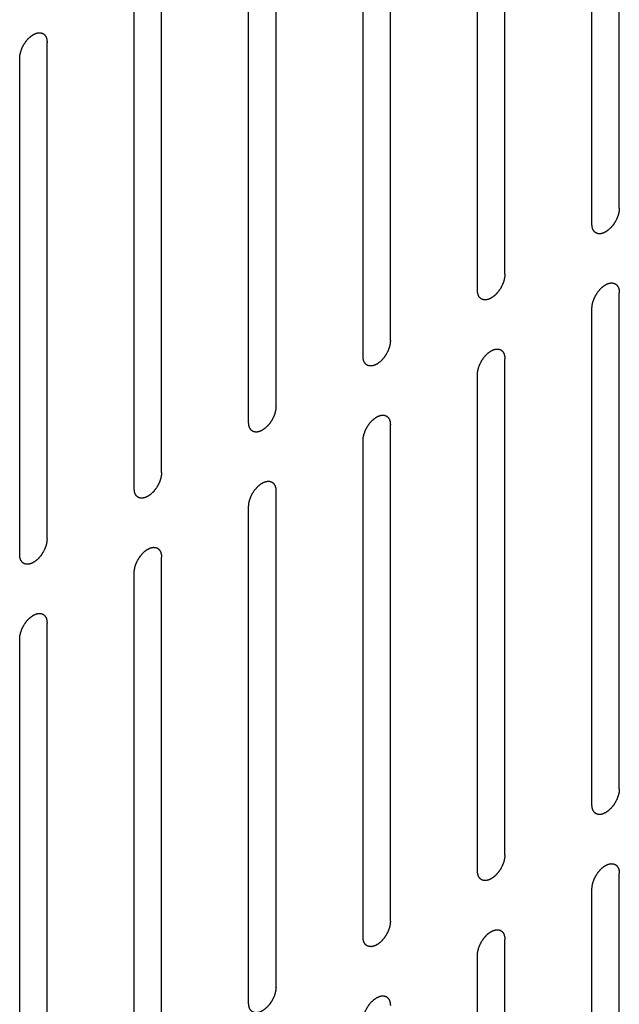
# Model space of a CAD drawing. Header units: inches. Extents: x 6 to 353, y 6 to 228.
# Tile 335 of 372: x 329.63 to 330.79, y 206.73 to 208.63. Entities that reach past the tile are written whole.
import ezdxf

# ---------------------------------------------------------------- set-up
doc = ezdxf.new("R2010")
doc.units = ezdxf.units.IN
doc.header["$LTSCALE"] = 19.946667
doc.header["$MEASUREMENT"] = 0
doc.layers.get('0').update_dxf_attribs({"linetype": 'CONTINUOUS'})

msp = doc.modelspace()

# ---------------------------------------------------------------- linework, layer by layer
at = {"color": 7, "linetype": 'Continuous'}
for p, q in [((330.785, 208.2652), (330.785, 209.2246)), ((330.732, 208.2346), (330.732, 209.194)), ((330.5637, 208.1374), (330.5637, 209.0968)), ((330.5107, 208.1068), (330.5107, 209.0662)), ((330.3424, 208.0096), (330.3424, 208.969)), ((330.2894, 207.979), (330.2894, 208.9384)), ((330.1211, 207.8819), (330.1211, 208.8413)), ((330.068, 207.8512), (330.068, 208.8106)), ((329.8998, 207.7541), (329.8998, 208.7135)), ((329.8467, 207.7235), (329.8467, 208.6829)), ((329.6784, 207.6263), (329.6784, 208.5857)), ((329.6254, 207.5957), (329.6254, 208.5551)), ((330.785, 207.1425), (330.785, 208.1019)), ((330.732, 207.1119), (330.732, 208.0713)), ((330.5637, 207.0147), (330.5637, 207.9741)), ((330.5107, 206.9841), (330.5107, 207.9435)), ((330.3424, 206.887), (330.3424, 207.8463)), ((330.2894, 206.8563), (330.2894, 207.8157)), ((330.1211, 206.7592), (330.1211, 207.7186)), ((330.068, 206.7286), (330.068, 207.6879)), ((329.8998, 206.6314), (329.8998, 207.5908)), ((329.8467, 206.6008), (329.8467, 207.5602)), ((329.6784, 206.5036), (329.6784, 207.463)), ((329.6254, 206.473), (329.6254, 207.4324)), ((330.785, 206.0198), (330.785, 206.9792)), ((330.732, 205.9892), (330.732, 206.9486)), ((330.5637, 205.892), (330.5637, 206.8514)), ((330.5107, 205.8614), (330.5107, 206.8208))]:
    msp.add_line(p, q, dxfattribs=at)
for points in [[(329.6254, 208.5551), (329.6255, 208.5561), (329.6256, 208.5577), (329.6257, 208.5595), (329.6258, 208.5605), (329.6259, 208.5613), (329.6261, 208.5621), (329.6263, 208.5632), (329.6267, 208.5646), (329.627, 208.566), (329.6272, 208.5671), (329.6274, 208.5679), (329.6277, 208.5687), (329.6281, 208.5698), (329.6286, 208.5712), (329.6291, 208.5726), (329.6295, 208.5737), (329.6298, 208.5746), (329.6303, 208.5754), (329.6308, 208.5765), (329.6315, 208.5779), (329.6322, 208.5793), (329.6328, 208.5804), (329.6331, 208.5812), (329.6337, 208.582), (329.6343, 208.583), (329.6352, 208.5843), (329.636, 208.5855), (329.6367, 208.5865), (329.6371, 208.5873), (329.6377, 208.588), (329.6385, 208.5889), (329.6394, 208.59), (329.6404, 208.5912), (329.6412, 208.5921), (329.6417, 208.5928), (329.6423, 208.5933), (329.6432, 208.5941), (329.6442, 208.5951), (329.6452, 208.596), (329.6461, 208.5968), (329.6467, 208.5974), (329.6473, 208.5978), (329.6482, 208.5984), (329.6493, 208.5992), (329.6504, 208.5999), (329.6511, 208.6005), (329.6516, 208.6008), (329.6519, 208.601), (329.6522, 208.6011), (329.6527, 208.6014), (329.6534, 208.6017), (329.6545, 208.6022), (329.6556, 208.6027), (329.6563, 208.603), (329.6567, 208.6032), (329.6571, 208.6034), (329.6574, 208.6035), (329.6578, 208.6036), (329.6585, 208.6037), (329.6595, 208.604), (329.6606, 208.6042), (329.6613, 208.6044), (329.6617, 208.6044), (329.662, 208.6046), (329.6623, 208.6045), (329.6627, 208.6045), (329.6634, 208.6045), (329.6643, 208.6044), (329.6653, 208.6044), (329.6659, 208.6044), (329.6663, 208.6044), (329.6666, 208.6044), (329.6668, 208.6043), (329.6672, 208.6041), (329.6678, 208.6039), (329.6686, 208.6036), (329.6695, 208.6033), (329.6701, 208.6031), (329.6704, 208.6029), (329.6707, 208.6029), (329.6709, 208.6027), (329.6711, 208.6025), (329.6716, 208.6021), (329.6723, 208.6015), (329.673, 208.6009), (329.6735, 208.6005), (329.6737, 208.6003), (329.674, 208.6002), (329.6741, 208.5999), (329.6743, 208.5996), (329.6747, 208.599), (329.6752, 208.5982), (329.6757, 208.5974), (329.676, 208.5968), (329.6762, 208.5965), (329.6764, 208.5963), (329.6765, 208.596), (329.6766, 208.5956), (329.6768, 208.5949), (329.6772, 208.5939), (329.6775, 208.5929), (329.6777, 208.5922), (329.6778, 208.5917), (329.6779, 208.5915), (329.6779, 208.5911), (329.678, 208.5906), (329.6781, 208.5898), (329.6782, 208.5886), (329.6783, 208.5871), (329.6784, 208.5862), (329.6784, 208.5857)], [(330.785, 208.2652), (330.785, 208.2642), (330.7848, 208.2626), (330.7847, 208.2608), (330.7846, 208.2597), (330.7846, 208.259), (330.7843, 208.2581), (330.7841, 208.257), (330.7838, 208.2557), (330.7835, 208.2543), (330.7832, 208.2532), (330.7831, 208.2524), (330.7827, 208.2515), (330.7823, 208.2504), (330.7818, 208.249), (330.7813, 208.2477), (330.7809, 208.2465), (330.7807, 208.2457), (330.7802, 208.2449), (330.7796, 208.2438), (330.7789, 208.2424), (330.7783, 208.241), (330.7777, 208.2399), (330.7773, 208.2391), (330.7768, 208.2383), (330.7761, 208.2373), (330.7753, 208.236), (330.7745, 208.2347), (330.7738, 208.2337), (330.7733, 208.2329), (330.7727, 208.2323), (330.772, 208.2314), (330.771, 208.2302), (330.7701, 208.2291), (330.7693, 208.2282), (330.7687, 208.2275), (330.7681, 208.2269), (330.7673, 208.2262), (330.7662, 208.2252), (330.7652, 208.2242), (330.7644, 208.2235), (330.7638, 208.2229), (330.7631, 208.2225), (330.7622, 208.2218), (330.7612, 208.2211), (330.7601, 208.2203), (330.7593, 208.2198), (330.7589, 208.2195), (330.7585, 208.2193), (330.7582, 208.2191), (330.7578, 208.2189), (330.757, 208.2186), (330.756, 208.2181), (330.7549, 208.2176), (330.7541, 208.2172), (330.7537, 208.217), (330.7534, 208.2169), (330.7531, 208.2168), (330.7527, 208.2167), (330.7519, 208.2166), (330.7509, 208.2163), (330.7499, 208.2161), (330.7491, 208.2159), (330.7487, 208.2158), (330.7484, 208.2157), (330.7481, 208.2158), (330.7478, 208.2158), (330.7471, 208.2158), (330.7461, 208.2158), (330.7452, 208.2159), (330.7445, 208.2159), (330.7441, 208.2159), (330.7438, 208.2159), (330.7436, 208.216), (330.7433, 208.2161), (330.7427, 208.2164), (330.7418, 208.2167), (330.741, 208.217), (330.7404, 208.2172), (330.74, 208.2173), (330.7398, 208.2174), (330.7396, 208.2176), (330.7393, 208.2178), (330.7388, 208.2182), (330.7381, 208.2188), (330.7375, 208.2193), (330.737, 208.2197), (330.7367, 208.22), (330.7365, 208.2201), (330.7363, 208.2204), (330.7361, 208.2207), (330.7358, 208.2213), (330.7353, 208.2221), (330.7348, 208.2229), (330.7344, 208.2234), (330.7342, 208.2238), (330.734, 208.224), (330.734, 208.2243), (330.7338, 208.2247), (330.7336, 208.2254), (330.7333, 208.2264), (330.733, 208.2274), (330.7328, 208.2281), (330.7326, 208.2285), (330.7325, 208.2288), (330.7325, 208.2292), (330.7325, 208.2297), (330.7324, 208.2305), (330.7323, 208.2317), (330.7321, 208.2331), (330.7321, 208.2341), (330.732, 208.2346)], [(330.5637, 208.1374), (330.5636, 208.1364), (330.5635, 208.1348), (330.5634, 208.133), (330.5633, 208.132), (330.5633, 208.1312), (330.563, 208.1304), (330.5628, 208.1293), (330.5625, 208.1279), (330.5622, 208.1265), (330.5619, 208.1254), (330.5618, 208.1246), (330.5614, 208.1238), (330.561, 208.1227), (330.5605, 208.1213), (330.56, 208.1199), (330.5596, 208.1188), (330.5593, 208.1179), (330.5589, 208.1171), (330.5583, 208.116), (330.5576, 208.1146), (330.5569, 208.1132), (330.5564, 208.1121), (330.556, 208.1113), (330.5555, 208.1105), (330.5548, 208.1095), (330.554, 208.1082), (330.5531, 208.107), (330.5525, 208.106), (330.552, 208.1052), (330.5514, 208.1045), (330.5506, 208.1036), (330.5497, 208.1025), (330.5487, 208.1013), (330.548, 208.1004), (330.5474, 208.0997), (330.5468, 208.0992), (330.546, 208.0984), (330.5449, 208.0974), (330.5439, 208.0965), (330.5431, 208.0957), (330.5425, 208.0951), (330.5418, 208.0947), (330.5409, 208.0941), (330.5398, 208.0933), (330.5387, 208.0926), (330.538, 208.092), (330.5375, 208.0917), (330.5372, 208.0915), (330.5369, 208.0914), (330.5365, 208.0911), (330.5357, 208.0908), (330.5346, 208.0903), (330.5336, 208.0898), (330.5328, 208.0895), (330.5324, 208.0893), (330.5321, 208.0891), (330.5317, 208.089), (330.5313, 208.0889), (330.5306, 208.0888), (330.5296, 208.0885), (330.5285, 208.0883), (330.5278, 208.0881), (330.5274, 208.0881), (330.5271, 208.0879), (330.5268, 208.088), (330.5264, 208.088), (330.5258, 208.088), (330.5248, 208.0881), (330.5239, 208.0881), (330.5232, 208.0881), (330.5228, 208.0881), (330.5225, 208.0881), (330.5223, 208.0882), (330.5219, 208.0884), (330.5213, 208.0886), (330.5205, 208.0889), (330.5196, 208.0892), (330.5191, 208.0894), (330.5187, 208.0896), (330.5184, 208.0896), (330.5183, 208.0898), (330.518, 208.09), (330.5175, 208.0904), (330.5168, 208.091), (330.5161, 208.0916), (330.5156, 208.092), (330.5154, 208.0922), (330.5152, 208.0923), (330.515, 208.0926), (330.5148, 208.0929), (330.5145, 208.0935), (330.5139, 208.0943), (330.5134, 208.0951), (330.5131, 208.0957), (330.5129, 208.096), (330.5127, 208.0962), (330.5126, 208.0965), (330.5125, 208.0969), (330.5123, 208.0976), (330.512, 208.0986), (330.5117, 208.0996), (330.5114, 208.1003), (330.5113, 208.1008), (330.5112, 208.101), (330.5112, 208.1014), (330.5111, 208.1019), (330.5111, 208.1027), (330.511, 208.1039), (330.5108, 208.1054), (330.5107, 208.1063), (330.5107, 208.1068)], [(330.732, 208.0713), (330.7321, 208.0723), (330.7322, 208.0739), (330.7324, 208.0757), (330.7325, 208.0767), (330.7325, 208.0775), (330.7327, 208.0784), (330.733, 208.0794), (330.7333, 208.0808), (330.7336, 208.0822), (330.7338, 208.0833), (330.734, 208.0841), (330.7343, 208.0849), (330.7347, 208.0861), (330.7352, 208.0874), (330.7357, 208.0888), (330.7362, 208.09), (330.7364, 208.0908), (330.7369, 208.0916), (330.7374, 208.0927), (330.7381, 208.0941), (330.7388, 208.0955), (330.7394, 208.0966), (330.7398, 208.0974), (330.7403, 208.0982), (330.7409, 208.0992), (330.7418, 208.1005), (330.7426, 208.1017), (330.7433, 208.1028), (330.7438, 208.1035), (330.7444, 208.1042), (330.7451, 208.1051), (330.7461, 208.1062), (330.747, 208.1074), (330.7478, 208.1083), (330.7483, 208.109), (330.749, 208.1095), (330.7498, 208.1103), (330.7508, 208.1113), (330.7518, 208.1122), (330.7527, 208.113), (330.7533, 208.1136), (330.7539, 208.114), (330.7548, 208.1146), (330.7559, 208.1154), (330.757, 208.1162), (330.7578, 208.1167), (330.7582, 208.117), (330.7585, 208.1172), (330.7589, 208.1174), (330.7593, 208.1176), (330.76, 208.1179), (330.7611, 208.1184), (330.7622, 208.1189), (330.7629, 208.1193), (330.7634, 208.1194), (330.7637, 208.1196), (330.764, 208.1197), (330.7644, 208.1198), (330.7651, 208.1199), (330.7662, 208.1202), (330.7672, 208.1204), (330.7679, 208.1206), (330.7683, 208.1207), (330.7686, 208.1208), (330.7689, 208.1207), (330.7693, 208.1207), (330.77, 208.1207), (330.7709, 208.1207), (330.7719, 208.1206), (330.7725, 208.1206), (330.7729, 208.1206), (330.7732, 208.1206), (330.7735, 208.1205), (330.7738, 208.1204), (330.7744, 208.1201), (330.7752, 208.1198), (330.7761, 208.1195), (330.7767, 208.1193), (330.777, 208.1192), (330.7773, 208.1191), (330.7775, 208.1189), (330.7778, 208.1187), (330.7782, 208.1183), (330.7789, 208.1177), (330.7796, 208.1171), (330.7801, 208.1168), (330.7804, 208.1165), (330.7806, 208.1164), (330.7807, 208.1161), (330.7809, 208.1158), (330.7813, 208.1152), (330.7818, 208.1144), (330.7823, 208.1136), (330.7827, 208.1131), (330.7829, 208.1127), (330.783, 208.1125), (330.7831, 208.1122), (330.7832, 208.1118), (330.7835, 208.1111), (330.7838, 208.1101), (330.7841, 208.1091), (330.7843, 208.1084), (330.7844, 208.108), (330.7845, 208.1077), (330.7846, 208.1073), (330.7846, 208.1068), (330.7847, 208.106), (330.7848, 208.1048), (330.7849, 208.1033), (330.785, 208.1024), (330.785, 208.1019)], [(330.3424, 208.0096), (330.3423, 208.0086), (330.3422, 208.007), (330.342, 208.0052), (330.3419, 208.0042), (330.3419, 208.0034), (330.3417, 208.0026), (330.3415, 208.0015), (330.3411, 208.0001), (330.3408, 207.9987), (330.3406, 207.9976), (330.3404, 207.9968), (330.3401, 207.996), (330.3397, 207.9949), (330.3392, 207.9935), (330.3387, 207.9921), (330.3383, 207.991), (330.338, 207.9901), (330.3375, 207.9893), (330.337, 207.9882), (330.3363, 207.9868), (330.3356, 207.9854), (330.335, 207.9843), (330.3347, 207.9835), (330.3341, 207.9828), (330.3335, 207.9817), (330.3326, 207.9805), (330.3318, 207.9792), (330.3311, 207.9782), (330.3307, 207.9774), (330.3301, 207.9767), (330.3293, 207.9758), (330.3284, 207.9747), (330.3274, 207.9735), (330.3266, 207.9726), (330.3261, 207.9719), (330.3255, 207.9714), (330.3246, 207.9706), (330.3236, 207.9697), (330.3226, 207.9687), (330.3217, 207.9679), (330.3211, 207.9673), (330.3205, 207.9669), (330.3196, 207.9663), (330.3185, 207.9655), (330.3174, 207.9648), (330.3166, 207.9642), (330.3162, 207.9639), (330.3159, 207.9637), (330.3156, 207.9636), (330.3151, 207.9634), (330.3144, 207.963), (330.3133, 207.9625), (330.3122, 207.962), (330.3115, 207.9617), (330.3111, 207.9615), (330.3107, 207.9613), (330.3104, 207.9613), (330.31, 207.9612), (330.3093, 207.961), (330.3083, 207.9608), (330.3072, 207.9605), (330.3065, 207.9604), (330.3061, 207.9603), (330.3058, 207.9602), (330.3055, 207.9602), (330.3051, 207.9602), (330.3044, 207.9602), (330.3035, 207.9603), (330.3025, 207.9603), (330.3019, 207.9603), (330.3015, 207.9604), (330.3012, 207.9603), (330.301, 207.9605), (330.3006, 207.9606), (330.3, 207.9608), (330.2992, 207.9611), (330.2983, 207.9614), (330.2977, 207.9616), (330.2974, 207.9618), (330.2971, 207.9618), (330.2969, 207.962), (330.2967, 207.9623), (330.2962, 207.9627), (330.2955, 207.9632), (330.2948, 207.9638), (330.2943, 207.9642), (330.2941, 207.9644), (330.2938, 207.9646), (330.2937, 207.9648), (330.2935, 207.9651), (330.2931, 207.9657), (330.2926, 207.9665), (330.2921, 207.9673), (330.2918, 207.9679), (330.2916, 207.9682), (330.2914, 207.9684), (330.2913, 207.9687), (330.2912, 207.9691), (330.291, 207.9698), (330.2906, 207.9709), (330.2903, 207.9719), (330.2901, 207.9726), (330.29, 207.973), (330.2899, 207.9733), (330.2899, 207.9736), (330.2898, 207.9741), (330.2897, 207.975), (330.2896, 207.9762), (330.2895, 207.9776), (330.2894, 207.9785), (330.2894, 207.979)], [(330.5107, 207.9435), (330.5108, 207.9445), (330.5109, 207.9461), (330.511, 207.9479), (330.5111, 207.949), (330.5112, 207.9497), (330.5114, 207.9506), (330.5116, 207.9517), (330.5119, 207.953), (330.5123, 207.9544), (330.5125, 207.9555), (330.5127, 207.9563), (330.513, 207.9572), (330.5134, 207.9583), (330.5139, 207.9597), (330.5144, 207.9611), (330.5148, 207.9622), (330.5151, 207.963), (330.5155, 207.9638), (330.5161, 207.9649), (330.5168, 207.9663), (330.5175, 207.9677), (330.518, 207.9688), (330.5184, 207.9697), (330.519, 207.9704), (330.5196, 207.9714), (330.5205, 207.9727), (330.5213, 207.974), (330.522, 207.975), (330.5224, 207.9758), (330.523, 207.9764), (330.5238, 207.9773), (330.5247, 207.9785), (330.5257, 207.9796), (330.5265, 207.9805), (330.527, 207.9812), (330.5276, 207.9818), (330.5285, 207.9825), (330.5295, 207.9835), (330.5305, 207.9845), (330.5314, 207.9852), (330.532, 207.9858), (330.5326, 207.9862), (330.5335, 207.9869), (330.5346, 207.9876), (330.5357, 207.9884), (330.5364, 207.9889), (330.5369, 207.9892), (330.5372, 207.9895), (330.5375, 207.9896), (330.538, 207.9898), (330.5387, 207.9901), (330.5398, 207.9906), (330.5409, 207.9911), (330.5416, 207.9915), (330.542, 207.9917), (330.5424, 207.9918), (330.5427, 207.9919), (330.5431, 207.992), (330.5438, 207.9922), (330.5448, 207.9924), (330.5459, 207.9926), (330.5466, 207.9928), (330.547, 207.9929), (330.5473, 207.993), (330.5476, 207.9929), (330.548, 207.9929), (330.5486, 207.9929), (330.5496, 207.9929), (330.5505, 207.9928), (330.5512, 207.9928), (330.5516, 207.9928), (330.5519, 207.9928), (330.5521, 207.9927), (330.5525, 207.9926), (330.5531, 207.9924), (330.5539, 207.992), (330.5548, 207.9917), (330.5554, 207.9915), (330.5557, 207.9914), (330.556, 207.9913), (330.5562, 207.9911), (330.5564, 207.9909), (330.5569, 207.9905), (330.5576, 207.9899), (330.5583, 207.9894), (330.5588, 207.989), (330.559, 207.9887), (330.5593, 207.9886), (330.5594, 207.9883), (330.5596, 207.988), (330.56, 207.9874), (330.5605, 207.9866), (330.561, 207.9858), (330.5613, 207.9853), (330.5615, 207.985), (330.5617, 207.9847), (330.5618, 207.9844), (330.5619, 207.984), (330.5621, 207.9833), (330.5624, 207.9823), (330.5628, 207.9813), (330.563, 207.9806), (330.5631, 207.9802), (330.5632, 207.9799), (330.5632, 207.9795), (330.5633, 207.979), (330.5634, 207.9782), (330.5635, 207.977), (330.5636, 207.9756), (330.5637, 207.9746), (330.5637, 207.9741)], [(330.1211, 207.8819), (330.121, 207.8808), (330.1209, 207.8793), (330.1207, 207.8774), (330.1206, 207.8764), (330.1206, 207.8756), (330.1204, 207.8748), (330.1201, 207.8737), (330.1198, 207.8723), (330.1195, 207.871), (330.1193, 207.8699), (330.1191, 207.869), (330.1188, 207.8682), (330.1184, 207.8671), (330.1179, 207.8657), (330.1174, 207.8643), (330.1169, 207.8632), (330.1167, 207.8624), (330.1162, 207.8615), (330.1157, 207.8604), (330.115, 207.859), (330.1143, 207.8577), (330.1137, 207.8566), (330.1133, 207.8557), (330.1128, 207.855), (330.1121, 207.8539), (330.1113, 207.8527), (330.1105, 207.8514), (330.1098, 207.8504), (330.1093, 207.8496), (330.1087, 207.849), (330.108, 207.848), (330.107, 207.8469), (330.1061, 207.8458), (330.1053, 207.8449), (330.1048, 207.8441), (330.1041, 207.8436), (330.1033, 207.8428), (330.1023, 207.8419), (330.1012, 207.8409), (330.1004, 207.8402), (330.0998, 207.8395), (330.0991, 207.8391), (330.0983, 207.8385), (330.0972, 207.8378), (330.0961, 207.837), (330.0953, 207.8365), (330.0949, 207.8362), (330.0946, 207.8359), (330.0942, 207.8358), (330.0938, 207.8356), (330.0931, 207.8352), (330.092, 207.8347), (330.0909, 207.8342), (330.0902, 207.8339), (330.0897, 207.8337), (330.0894, 207.8335), (330.0891, 207.8335), (330.0887, 207.8334), (330.088, 207.8332), (330.0869, 207.833), (330.0859, 207.8327), (330.0852, 207.8326), (330.0848, 207.8325), (330.0844, 207.8324), (330.0842, 207.8324), (330.0838, 207.8324), (330.0831, 207.8325), (330.0822, 207.8325), (330.0812, 207.8325), (330.0806, 207.8326), (330.0802, 207.8326), (330.0799, 207.8326), (330.0796, 207.8327), (330.0793, 207.8328), (330.0787, 207.833), (330.0778, 207.8333), (330.077, 207.8336), (330.0764, 207.8339), (330.0761, 207.834), (330.0758, 207.8341), (330.0756, 207.8343), (330.0753, 207.8345), (330.0749, 207.8349), (330.0742, 207.8354), (330.0735, 207.836), (330.073, 207.8364), (330.0727, 207.8366), (330.0725, 207.8368), (330.0724, 207.837), (330.0722, 207.8374), (330.0718, 207.8379), (330.0713, 207.8387), (330.0708, 207.8395), (330.0704, 207.8401), (330.0702, 207.8404), (330.0701, 207.8406), (330.07, 207.841), (330.0699, 207.8414), (330.0696, 207.8421), (330.0693, 207.8431), (330.069, 207.8441), (330.0688, 207.8448), (330.0687, 207.8452), (330.0685, 207.8455), (330.0685, 207.8459), (330.0685, 207.8463), (330.0684, 207.8472), (330.0683, 207.8484), (330.0682, 207.8498), (330.0681, 207.8508), (330.068, 207.8512)], [(330.2894, 207.8157), (330.2895, 207.8168), (330.2896, 207.8183), (330.2897, 207.8201), (330.2898, 207.8212), (330.2898, 207.822), (330.2901, 207.8228), (330.2903, 207.8239), (330.2906, 207.8253), (330.2909, 207.8266), (330.2912, 207.8277), (330.2913, 207.8285), (330.2917, 207.8294), (330.2921, 207.8305), (330.2926, 207.8319), (330.2931, 207.8333), (330.2935, 207.8344), (330.2938, 207.8352), (330.2942, 207.8361), (330.2948, 207.8372), (330.2955, 207.8385), (330.2962, 207.8399), (330.2967, 207.841), (330.2971, 207.8419), (330.2976, 207.8426), (330.2983, 207.8436), (330.2991, 207.8449), (330.3, 207.8462), (330.3006, 207.8472), (330.3011, 207.848), (330.3017, 207.8486), (330.3025, 207.8496), (330.3034, 207.8507), (330.3044, 207.8518), (330.3051, 207.8527), (330.3057, 207.8534), (330.3063, 207.854), (330.3071, 207.8548), (330.3082, 207.8557), (330.3092, 207.8567), (330.31, 207.8574), (330.3106, 207.8581), (330.3113, 207.8585), (330.3122, 207.8591), (330.3133, 207.8598), (330.3144, 207.8606), (330.3151, 207.8611), (330.3156, 207.8614), (330.3159, 207.8617), (330.3162, 207.8618), (330.3166, 207.862), (330.3174, 207.8623), (330.3185, 207.8629), (330.3195, 207.8633), (330.3203, 207.8637), (330.3207, 207.8639), (330.321, 207.8641), (330.3213, 207.8641), (330.3218, 207.8642), (330.3225, 207.8644), (330.3235, 207.8646), (330.3245, 207.8648), (330.3253, 207.865), (330.3257, 207.8651), (330.326, 207.8652), (330.3263, 207.8652), (330.3267, 207.8652), (330.3273, 207.8651), (330.3283, 207.8651), (330.3292, 207.8651), (330.3299, 207.865), (330.3303, 207.865), (330.3306, 207.865), (330.3308, 207.8649), (330.3312, 207.8648), (330.3317, 207.8646), (330.3326, 207.8643), (330.3334, 207.8639), (330.334, 207.8637), (330.3344, 207.8636), (330.3346, 207.8635), (330.3348, 207.8633), (330.3351, 207.8631), (330.3356, 207.8627), (330.3363, 207.8622), (330.337, 207.8616), (330.3374, 207.8612), (330.3377, 207.861), (330.3379, 207.8608), (330.3381, 207.8605), (330.3383, 207.8602), (330.3386, 207.8597), (330.3391, 207.8589), (330.3396, 207.8581), (330.34, 207.8575), (330.3402, 207.8572), (330.3404, 207.857), (330.3405, 207.8566), (330.3406, 207.8562), (330.3408, 207.8555), (330.3411, 207.8545), (330.3414, 207.8535), (330.3417, 207.8528), (330.3418, 207.8524), (330.3419, 207.8521), (330.3419, 207.8517), (330.342, 207.8513), (330.342, 207.8504), (330.3421, 207.8492), (330.3423, 207.8478), (330.3424, 207.8468), (330.3424, 207.8463)], [(329.8998, 207.7541), (329.8997, 207.753), (329.8995, 207.7515), (329.8994, 207.7497), (329.8993, 207.7486), (329.8993, 207.7479), (329.8991, 207.747), (329.8988, 207.7459), (329.8985, 207.7446), (329.8982, 207.7432), (329.8979, 207.7421), (329.8978, 207.7413), (329.8974, 207.7404), (329.897, 207.7393), (329.8965, 207.7379), (329.896, 207.7365), (329.8956, 207.7354), (329.8954, 207.7346), (329.8949, 207.7338), (329.8944, 207.7326), (329.8937, 207.7313), (329.893, 207.7299), (329.8924, 207.7288), (329.892, 207.7279), (329.8915, 207.7272), (329.8908, 207.7262), (329.89, 207.7249), (329.8892, 207.7236), (329.8885, 207.7226), (329.888, 207.7218), (329.8874, 207.7212), (329.8867, 207.7203), (329.8857, 207.7191), (329.8848, 207.718), (329.884, 207.7171), (329.8834, 207.7164), (329.8828, 207.7158), (329.882, 207.715), (329.881, 207.7141), (329.8799, 207.7131), (329.8791, 207.7124), (329.8785, 207.7118), (329.8778, 207.7113), (329.877, 207.7107), (329.8759, 207.71), (329.8748, 207.7092), (329.874, 207.7087), (329.8736, 207.7084), (329.8732, 207.7081), (329.8729, 207.708), (329.8725, 207.7078), (329.8717, 207.7075), (329.8707, 207.707), (329.8696, 207.7065), (329.8688, 207.7061), (329.8684, 207.7059), (329.8681, 207.7057), (329.8678, 207.7057), (329.8674, 207.7056), (329.8666, 207.7054), (329.8656, 207.7052), (329.8646, 207.705), (329.8639, 207.7048), (329.8634, 207.7047), (329.8631, 207.7046), (329.8628, 207.7046), (329.8625, 207.7047), (329.8618, 207.7047), (329.8608, 207.7047), (329.8599, 207.7048), (329.8592, 207.7048), (329.8589, 207.7048), (329.8586, 207.7048), (329.8583, 207.7049), (329.858, 207.705), (329.8574, 207.7052), (329.8565, 207.7055), (329.8557, 207.7059), (329.8551, 207.7061), (329.8547, 207.7062), (329.8545, 207.7063), (329.8543, 207.7065), (329.854, 207.7067), (329.8535, 207.7071), (329.8528, 207.7077), (329.8522, 207.7082), (329.8517, 207.7086), (329.8514, 207.7089), (329.8512, 207.709), (329.8511, 207.7093), (329.8508, 207.7096), (329.8505, 207.7101), (329.85, 207.7109), (329.8495, 207.7118), (329.8491, 207.7123), (329.8489, 207.7126), (329.8487, 207.7129), (329.8487, 207.7132), (329.8485, 207.7136), (329.8483, 207.7143), (329.848, 207.7153), (329.8477, 207.7163), (329.8475, 207.717), (329.8473, 207.7174), (329.8472, 207.7177), (329.8472, 207.7181), (329.8472, 207.7186), (329.8471, 207.7194), (329.847, 207.7206), (329.8469, 207.722), (329.8468, 207.723), (329.8467, 207.7235)], [(330.068, 207.6879), (330.0681, 207.689), (330.0683, 207.6905), (330.0684, 207.6924), (330.0685, 207.6934), (330.0685, 207.6942), (330.0687, 207.695), (330.069, 207.6961), (330.0693, 207.6975), (330.0696, 207.6988), (330.0699, 207.6999), (330.07, 207.7008), (330.0704, 207.7016), (330.0707, 207.7027), (330.0713, 207.7041), (330.0718, 207.7055), (330.0722, 207.7066), (330.0724, 207.7074), (330.0729, 207.7083), (330.0734, 207.7094), (330.0741, 207.7108), (330.0748, 207.7121), (330.0754, 207.7132), (330.0758, 207.7141), (330.0763, 207.7148), (330.077, 207.7159), (330.0778, 207.7171), (330.0786, 207.7184), (330.0793, 207.7194), (330.0798, 207.7202), (330.0804, 207.7209), (330.0811, 207.7218), (330.0821, 207.7229), (330.083, 207.7241), (330.0838, 207.7249), (330.0844, 207.7257), (330.085, 207.7262), (330.0858, 207.727), (330.0868, 207.7279), (330.0879, 207.7289), (330.0887, 207.7297), (330.0893, 207.7303), (330.09, 207.7307), (330.0908, 207.7313), (330.0919, 207.7321), (330.093, 207.7328), (330.0938, 207.7333), (330.0942, 207.7336), (330.0946, 207.7339), (330.0949, 207.734), (330.0953, 207.7342), (330.0961, 207.7346), (330.0971, 207.7351), (330.0982, 207.7356), (330.099, 207.7359), (330.0994, 207.7361), (330.0997, 207.7363), (330.1, 207.7363), (330.1004, 207.7364), (330.1012, 207.7366), (330.1022, 207.7368), (330.1032, 207.7371), (330.1039, 207.7372), (330.1044, 207.7373), (330.1047, 207.7374), (330.1049, 207.7374), (330.1053, 207.7374), (330.106, 207.7373), (330.107, 207.7373), (330.1079, 207.7373), (330.1086, 207.7373), (330.1089, 207.7372), (330.1092, 207.7373), (330.1095, 207.7371), (330.1098, 207.737), (330.1104, 207.7368), (330.1113, 207.7365), (330.1121, 207.7362), (330.1127, 207.736), (330.1131, 207.7358), (330.1133, 207.7358), (330.1135, 207.7356), (330.1138, 207.7353), (330.1143, 207.7349), (330.115, 207.7344), (330.1156, 207.7338), (330.1161, 207.7334), (330.1164, 207.7332), (330.1166, 207.733), (330.1167, 207.7328), (330.117, 207.7325), (330.1173, 207.7319), (330.1178, 207.7311), (330.1183, 207.7303), (330.1187, 207.7297), (330.1189, 207.7294), (330.1191, 207.7292), (330.1191, 207.7288), (330.1193, 207.7285), (330.1195, 207.7277), (330.1198, 207.7267), (330.1201, 207.7257), (330.1203, 207.725), (330.1205, 207.7246), (330.1206, 207.7243), (330.1206, 207.7239), (330.1206, 207.7235), (330.1207, 207.7226), (330.1208, 207.7214), (330.1209, 207.72), (330.121, 207.719), (330.1211, 207.7186)], [(329.6784, 207.6263), (329.6783, 207.6253), (329.6782, 207.6237), (329.6781, 207.6219), (329.678, 207.6208), (329.678, 207.6201), (329.6777, 207.6192), (329.6775, 207.6181), (329.6772, 207.6168), (329.6769, 207.6154), (329.6766, 207.6143), (329.6765, 207.6135), (329.6761, 207.6126), (329.6757, 207.6115), (329.6752, 207.6101), (329.6747, 207.6087), (329.6743, 207.6076), (329.674, 207.6068), (329.6736, 207.606), (329.673, 207.6049), (329.6723, 207.6035), (329.6716, 207.6021), (329.6711, 207.601), (329.6707, 207.6001), (329.6702, 207.5994), (329.6695, 207.5984), (329.6687, 207.5971), (329.6678, 207.5958), (329.6672, 207.5948), (329.6667, 207.594), (329.6661, 207.5934), (329.6653, 207.5925), (329.6644, 207.5913), (329.6634, 207.5902), (329.6627, 207.5893), (329.6621, 207.5886), (329.6615, 207.588), (329.6607, 207.5873), (329.6596, 207.5863), (329.6586, 207.5853), (329.6578, 207.5846), (329.6572, 207.584), (329.6565, 207.5836), (329.6556, 207.5829), (329.6545, 207.5822), (329.6534, 207.5814), (329.6527, 207.5809), (329.6522, 207.5806), (329.6519, 207.5804), (329.6516, 207.5802), (329.6512, 207.58), (329.6504, 207.5797), (329.6493, 207.5792), (329.6483, 207.5787), (329.6475, 207.5783), (329.6471, 207.5781), (329.6468, 207.578), (329.6465, 207.5779), (329.646, 207.5778), (329.6453, 207.5777), (329.6443, 207.5774), (329.6433, 207.5772), (329.6425, 207.577), (329.6421, 207.5769), (329.6418, 207.5768), (329.6415, 207.5769), (329.6411, 207.5769), (329.6405, 207.5769), (329.6395, 207.5769), (329.6386, 207.577), (329.6379, 207.577), (329.6375, 207.577), (329.6372, 207.577), (329.637, 207.5771), (329.6366, 207.5772), (329.6361, 207.5775), (329.6352, 207.5778), (329.6344, 207.5781), (329.6338, 207.5783), (329.6334, 207.5784), (329.6331, 207.5785), (329.633, 207.5787), (329.6327, 207.5789), (329.6322, 207.5793), (329.6315, 207.5799), (329.6308, 207.5804), (329.6304, 207.5808), (329.6301, 207.5811), (329.6299, 207.5812), (329.6297, 207.5815), (329.6295, 207.5818), (329.6292, 207.5824), (329.6287, 207.5832), (329.6281, 207.584), (329.6278, 207.5845), (329.6276, 207.5849), (329.6274, 207.5851), (329.6273, 207.5854), (329.6272, 207.5858), (329.627, 207.5865), (329.6267, 207.5875), (329.6264, 207.5885), (329.6261, 207.5892), (329.626, 207.5896), (329.6259, 207.5899), (329.6259, 207.5903), (329.6258, 207.5908), (329.6258, 207.5916), (329.6257, 207.5928), (329.6255, 207.5942), (329.6254, 207.5952), (329.6254, 207.5957)], [(329.8467, 207.5602), (329.8468, 207.5612), (329.8469, 207.5628), (329.8471, 207.5646), (329.8472, 207.5656), (329.8472, 207.5664), (329.8474, 207.5672), (329.8477, 207.5683), (329.848, 207.5697), (329.8483, 207.5711), (329.8485, 207.5722), (329.8487, 207.573), (329.849, 207.5738), (329.8494, 207.5749), (329.8499, 207.5763), (329.8504, 207.5777), (329.8509, 207.5788), (329.8511, 207.5797), (329.8516, 207.5805), (329.8521, 207.5816), (329.8528, 207.583), (329.8535, 207.5844), (329.8541, 207.5855), (329.8545, 207.5863), (329.855, 207.5871), (329.8557, 207.5881), (329.8565, 207.5893), (329.8573, 207.5906), (329.858, 207.5916), (329.8585, 207.5924), (329.8591, 207.5931), (329.8598, 207.594), (329.8608, 207.5951), (329.8617, 207.5963), (329.8625, 207.5972), (329.863, 207.5979), (329.8637, 207.5984), (329.8645, 207.5992), (329.8655, 207.6002), (329.8666, 207.6011), (329.8674, 207.6019), (329.868, 207.6025), (329.8687, 207.6029), (329.8695, 207.6035), (329.8706, 207.6043), (329.8717, 207.605), (329.8725, 207.6056), (329.8729, 207.6059), (329.8732, 207.6061), (329.8736, 207.6062), (329.874, 207.6064), (329.8747, 207.6068), (329.8758, 207.6073), (329.8769, 207.6078), (329.8776, 207.6081), (329.8781, 207.6083), (329.8784, 207.6085), (329.8787, 207.6085), (329.8791, 207.6087), (329.8798, 207.6088), (329.8809, 207.6091), (329.8819, 207.6093), (329.8826, 207.6095), (329.883, 207.6095), (329.8833, 207.6096), (329.8836, 207.6096), (329.884, 207.6096), (329.8847, 207.6096), (329.8856, 207.6095), (329.8866, 207.6095), (329.8872, 207.6095), (329.8876, 207.6095), (329.8879, 207.6095), (329.8882, 207.6093), (329.8885, 207.6092), (329.8891, 207.609), (329.89, 207.6087), (329.8908, 207.6084), (329.8914, 207.6082), (329.8917, 207.608), (329.892, 207.608), (329.8922, 207.6078), (329.8925, 207.6076), (329.8929, 207.6072), (329.8936, 207.6066), (329.8943, 207.606), (329.8948, 207.6056), (329.8951, 207.6054), (329.8953, 207.6052), (329.8954, 207.605), (329.8956, 207.6047), (329.896, 207.6041), (329.8965, 207.6033), (329.897, 207.6025), (329.8974, 207.6019), (329.8976, 207.6016), (329.8977, 207.6014), (329.8978, 207.6011), (329.8979, 207.6007), (329.8982, 207.6), (329.8985, 207.599), (329.8988, 207.5979), (329.899, 207.5972), (329.8991, 207.5968), (329.8992, 207.5965), (329.8993, 207.5962), (329.8993, 207.5957), (329.8994, 207.5949), (329.8995, 207.5937), (329.8996, 207.5922), (329.8997, 207.5913), (329.8998, 207.5908)], [(329.6254, 207.4324), (329.6255, 207.4334), (329.6256, 207.435), (329.6257, 207.4368), (329.6258, 207.4378), (329.6259, 207.4386), (329.6261, 207.4394), (329.6263, 207.4405), (329.6267, 207.4419), (329.627, 207.4433), (329.6272, 207.4444), (329.6274, 207.4452), (329.6277, 207.446), (329.6281, 207.4472), (329.6286, 207.4485), (329.6291, 207.4499), (329.6295, 207.4511), (329.6298, 207.4519), (329.6303, 207.4527), (329.6308, 207.4538), (329.6315, 207.4552), (329.6322, 207.4566), (329.6328, 207.4577), (329.6331, 207.4585), (329.6337, 207.4593), (329.6343, 207.4603), (329.6352, 207.4616), (329.636, 207.4628), (329.6367, 207.4639), (329.6371, 207.4646), (329.6377, 207.4653), (329.6385, 207.4662), (329.6394, 207.4673), (329.6404, 207.4685), (329.6412, 207.4694), (329.6417, 207.4701), (329.6423, 207.4706), (329.6432, 207.4714), (329.6442, 207.4724), (329.6452, 207.4733), (329.6461, 207.4741), (329.6467, 207.4747), (329.6473, 207.4751), (329.6482, 207.4757), (329.6493, 207.4765), (329.6504, 207.4773), (329.6511, 207.4778), (329.6516, 207.4781), (329.6519, 207.4783), (329.6522, 207.4785), (329.6527, 207.4787), (329.6534, 207.479), (329.6545, 207.4795), (329.6556, 207.48), (329.6563, 207.4804), (329.6567, 207.4805), (329.6571, 207.4807), (329.6574, 207.4808), (329.6578, 207.4809), (329.6585, 207.481), (329.6595, 207.4813), (329.6606, 207.4815), (329.6613, 207.4817), (329.6617, 207.4818), (329.662, 207.4819), (329.6623, 207.4818), (329.6627, 207.4818), (329.6634, 207.4818), (329.6643, 207.4818), (329.6653, 207.4817), (329.6659, 207.4817), (329.6663, 207.4817), (329.6666, 207.4817), (329.6668, 207.4816), (329.6672, 207.4815), (329.6678, 207.4812), (329.6686, 207.4809), (329.6695, 207.4806), (329.6701, 207.4804), (329.6704, 207.4803), (329.6707, 207.4802), (329.6709, 207.48), (329.6711, 207.4798), (329.6716, 207.4794), (329.6723, 207.4788), (329.673, 207.4782), (329.6735, 207.4778), (329.6737, 207.4776), (329.674, 207.4775), (329.6741, 207.4772), (329.6743, 207.4769), (329.6747, 207.4763), (329.6752, 207.4755), (329.6757, 207.4747), (329.676, 207.4742), (329.6762, 207.4738), (329.6764, 207.4736), (329.6765, 207.4733), (329.6766, 207.4729), (329.6768, 207.4722), (329.6772, 207.4712), (329.6775, 207.4702), (329.6777, 207.4695), (329.6778, 207.4691), (329.6779, 207.4688), (329.6779, 207.4684), (329.678, 207.4679), (329.6781, 207.4671), (329.6782, 207.4659), (329.6783, 207.4644), (329.6784, 207.4635), (329.6784, 207.463)], [(330.785, 207.1425), (330.785, 207.1415), (330.7848, 207.1399), (330.7847, 207.1381), (330.7846, 207.1371), (330.7846, 207.1363), (330.7843, 207.1354), (330.7841, 207.1344), (330.7838, 207.133), (330.7835, 207.1316), (330.7832, 207.1305), (330.7831, 207.1297), (330.7827, 207.1289), (330.7823, 207.1277), (330.7818, 207.1264), (330.7813, 207.125), (330.7809, 207.1238), (330.7807, 207.123), (330.7802, 207.1222), (330.7796, 207.1211), (330.7789, 207.1197), (330.7783, 207.1183), (330.7777, 207.1172), (330.7773, 207.1164), (330.7768, 207.1156), (330.7761, 207.1146), (330.7753, 207.1133), (330.7745, 207.1121), (330.7738, 207.111), (330.7733, 207.1103), (330.7727, 207.1096), (330.772, 207.1087), (330.771, 207.1076), (330.7701, 207.1064), (330.7693, 207.1055), (330.7687, 207.1048), (330.7681, 207.1043), (330.7673, 207.1035), (330.7662, 207.1025), (330.7652, 207.1016), (330.7644, 207.1008), (330.7638, 207.1002), (330.7631, 207.0998), (330.7622, 207.0992), (330.7612, 207.0984), (330.7601, 207.0976), (330.7593, 207.0971), (330.7589, 207.0968), (330.7585, 207.0966), (330.7582, 207.0964), (330.7578, 207.0962), (330.757, 207.0959), (330.756, 207.0954), (330.7549, 207.0949), (330.7541, 207.0945), (330.7537, 207.0944), (330.7534, 207.0942), (330.7531, 207.0941), (330.7527, 207.094), (330.7519, 207.0939), (330.7509, 207.0936), (330.7499, 207.0934), (330.7491, 207.0932), (330.7487, 207.0931), (330.7484, 207.093), (330.7481, 207.0931), (330.7478, 207.0931), (330.7471, 207.0931), (330.7461, 207.0931), (330.7452, 207.0932), (330.7445, 207.0932), (330.7441, 207.0932), (330.7438, 207.0932), (330.7436, 207.0933), (330.7433, 207.0934), (330.7427, 207.0937), (330.7418, 207.094), (330.741, 207.0943), (330.7404, 207.0945), (330.74, 207.0946), (330.7398, 207.0947), (330.7396, 207.0949), (330.7393, 207.0951), (330.7388, 207.0955), (330.7381, 207.0961), (330.7375, 207.0967), (330.737, 207.0971), (330.7367, 207.0973), (330.7365, 207.0974), (330.7363, 207.0977), (330.7361, 207.098), (330.7358, 207.0986), (330.7353, 207.0994), (330.7348, 207.1002), (330.7344, 207.1007), (330.7342, 207.1011), (330.734, 207.1013), (330.734, 207.1016), (330.7338, 207.102), (330.7336, 207.1027), (330.7333, 207.1037), (330.733, 207.1047), (330.7328, 207.1054), (330.7326, 207.1058), (330.7325, 207.1061), (330.7325, 207.1065), (330.7325, 207.107), (330.7324, 207.1078), (330.7323, 207.109), (330.7321, 207.1105), (330.7321, 207.1114), (330.732, 207.1119)], [(330.5637, 207.0147), (330.5636, 207.0137), (330.5635, 207.0121), (330.5634, 207.0103), (330.5633, 207.0093), (330.5633, 207.0085), (330.563, 207.0077), (330.5628, 207.0066), (330.5625, 207.0052), (330.5622, 207.0038), (330.5619, 207.0027), (330.5618, 207.0019), (330.5614, 207.0011), (330.561, 207), (330.5605, 206.9986), (330.56, 206.9972), (330.5596, 206.9961), (330.5593, 206.9952), (330.5589, 206.9944), (330.5583, 206.9933), (330.5576, 206.9919), (330.5569, 206.9905), (330.5564, 206.9894), (330.556, 206.9886), (330.5555, 206.9878), (330.5548, 206.9868), (330.554, 206.9856), (330.5531, 206.9843), (330.5525, 206.9833), (330.552, 206.9825), (330.5514, 206.9818), (330.5506, 206.9809), (330.5497, 206.9798), (330.5487, 206.9786), (330.548, 206.9777), (330.5474, 206.977), (330.5468, 206.9765), (330.546, 206.9757), (330.5449, 206.9747), (330.5439, 206.9738), (330.5431, 206.973), (330.5425, 206.9724), (330.5418, 206.972), (330.5409, 206.9714), (330.5398, 206.9706), (330.5387, 206.9699), (330.538, 206.9693), (330.5375, 206.969), (330.5372, 206.9688), (330.5369, 206.9687), (330.5365, 206.9685), (330.5357, 206.9681), (330.5346, 206.9676), (330.5336, 206.9671), (330.5328, 206.9668), (330.5324, 206.9666), (330.5321, 206.9664), (330.5317, 206.9664), (330.5313, 206.9662), (330.5306, 206.9661), (330.5296, 206.9658), (330.5285, 206.9656), (330.5278, 206.9654), (330.5274, 206.9654), (330.5271, 206.9653), (330.5268, 206.9653), (330.5264, 206.9653), (330.5258, 206.9653), (330.5248, 206.9654), (330.5239, 206.9654), (330.5232, 206.9654), (330.5228, 206.9654), (330.5225, 206.9654), (330.5223, 206.9655), (330.5219, 206.9657), (330.5213, 206.9659), (330.5205, 206.9662), (330.5196, 206.9665), (330.5191, 206.9667), (330.5187, 206.9669), (330.5184, 206.9669), (330.5183, 206.9671), (330.518, 206.9673), (330.5175, 206.9677), (330.5168, 206.9683), (330.5161, 206.9689), (330.5156, 206.9693), (330.5154, 206.9695), (330.5152, 206.9696), (330.515, 206.9699), (330.5148, 206.9702), (330.5145, 206.9708), (330.5139, 206.9716), (330.5134, 206.9724), (330.5131, 206.973), (330.5129, 206.9733), (330.5127, 206.9735), (330.5126, 206.9738), (330.5125, 206.9742), (330.5123, 206.9749), (330.512, 206.9759), (330.5117, 206.977), (330.5114, 206.9777), (330.5113, 206.9781), (330.5112, 206.9783), (330.5112, 206.9787), (330.5111, 206.9792), (330.5111, 206.98), (330.511, 206.9812), (330.5108, 206.9827), (330.5107, 206.9836), (330.5107, 206.9841)], [(330.732, 206.9486), (330.7321, 206.9496), (330.7322, 206.9512), (330.7324, 206.953), (330.7325, 206.9541), (330.7325, 206.9548), (330.7327, 206.9557), (330.733, 206.9568), (330.7333, 206.9581), (330.7336, 206.9595), (330.7338, 206.9606), (330.734, 206.9614), (330.7343, 206.9623), (330.7347, 206.9634), (330.7352, 206.9648), (330.7357, 206.9661), (330.7362, 206.9673), (330.7364, 206.9681), (330.7369, 206.9689), (330.7374, 206.97), (330.7381, 206.9714), (330.7388, 206.9728), (330.7394, 206.9739), (330.7398, 206.9747), (330.7403, 206.9755), (330.7409, 206.9765), (330.7418, 206.9778), (330.7426, 206.9791), (330.7433, 206.9801), (330.7438, 206.9809), (330.7444, 206.9815), (330.7451, 206.9824), (330.7461, 206.9836), (330.747, 206.9847), (330.7478, 206.9856), (330.7483, 206.9863), (330.749, 206.9869), (330.7498, 206.9876), (330.7508, 206.9886), (330.7518, 206.9896), (330.7527, 206.9903), (330.7533, 206.9909), (330.7539, 206.9913), (330.7548, 206.992), (330.7559, 206.9927), (330.757, 206.9935), (330.7578, 206.994), (330.7582, 206.9943), (330.7585, 206.9945), (330.7589, 206.9947), (330.7593, 206.9949), (330.76, 206.9952), (330.7611, 206.9957), (330.7622, 206.9962), (330.7629, 206.9966), (330.7634, 206.9968), (330.7637, 206.9969), (330.764, 206.997), (330.7644, 206.9971), (330.7651, 206.9972), (330.7662, 206.9975), (330.7672, 206.9977), (330.7679, 206.9979), (330.7683, 206.998), (330.7686, 206.9981), (330.7689, 206.998), (330.7693, 206.998), (330.77, 206.998), (330.7709, 206.998), (330.7719, 206.9979), (330.7725, 206.9979), (330.7729, 206.9979), (330.7732, 206.9979), (330.7735, 206.9978), (330.7738, 206.9977), (330.7744, 206.9974), (330.7752, 206.9971), (330.7761, 206.9968), (330.7767, 206.9966), (330.777, 206.9965), (330.7773, 206.9964), (330.7775, 206.9962), (330.7778, 206.996), (330.7782, 206.9956), (330.7789, 206.995), (330.7796, 206.9945), (330.7801, 206.9941), (330.7804, 206.9938), (330.7806, 206.9937), (330.7807, 206.9934), (330.7809, 206.9931), (330.7813, 206.9925), (330.7818, 206.9917), (330.7823, 206.9909), (330.7827, 206.9904), (330.7829, 206.99), (330.783, 206.9898), (330.7831, 206.9895), (330.7832, 206.9891), (330.7835, 206.9884), (330.7838, 206.9874), (330.7841, 206.9864), (330.7843, 206.9857), (330.7844, 206.9853), (330.7845, 206.985), (330.7846, 206.9846), (330.7846, 206.9841), (330.7847, 206.9833), (330.7848, 206.9821), (330.7849, 206.9807), (330.785, 206.9797), (330.785, 206.9792)], [(330.3424, 206.887), (330.3423, 206.8859), (330.3422, 206.8844), (330.342, 206.8825), (330.3419, 206.8815), (330.3419, 206.8807), (330.3417, 206.8799), (330.3415, 206.8788), (330.3411, 206.8774), (330.3408, 206.8761), (330.3406, 206.875), (330.3404, 206.8741), (330.3401, 206.8733), (330.3397, 206.8722), (330.3392, 206.8708), (330.3387, 206.8694), (330.3383, 206.8683), (330.338, 206.8674), (330.3375, 206.8666), (330.337, 206.8655), (330.3363, 206.8641), (330.3356, 206.8628), (330.335, 206.8617), (330.3347, 206.8608), (330.3341, 206.8601), (330.3335, 206.859), (330.3326, 206.8578), (330.3318, 206.8565), (330.3311, 206.8555), (330.3307, 206.8547), (330.3301, 206.854), (330.3293, 206.8531), (330.3284, 206.852), (330.3274, 206.8508), (330.3266, 206.85), (330.3261, 206.8492), (330.3255, 206.8487), (330.3246, 206.8479), (330.3236, 206.847), (330.3226, 206.846), (330.3217, 206.8452), (330.3211, 206.8446), (330.3205, 206.8442), (330.3196, 206.8436), (330.3185, 206.8428), (330.3174, 206.8421), (330.3166, 206.8416), (330.3162, 206.8413), (330.3159, 206.841), (330.3156, 206.8409), (330.3151, 206.8407), (330.3144, 206.8403), (330.3133, 206.8398), (330.3122, 206.8393), (330.3115, 206.839), (330.3111, 206.8388), (330.3107, 206.8386), (330.3104, 206.8386), (330.31, 206.8385), (330.3093, 206.8383), (330.3083, 206.8381), (330.3072, 206.8378), (330.3065, 206.8377), (330.3061, 206.8376), (330.3058, 206.8375), (330.3055, 206.8375), (330.3051, 206.8375), (330.3044, 206.8376), (330.3035, 206.8376), (330.3025, 206.8376), (330.3019, 206.8376), (330.3015, 206.8377), (330.3012, 206.8376), (330.301, 206.8378), (330.3006, 206.8379), (330.3, 206.8381), (330.2992, 206.8384), (330.2983, 206.8387), (330.2977, 206.8389), (330.2974, 206.8391), (330.2971, 206.8391), (330.2969, 206.8393), (330.2967, 206.8396), (330.2962, 206.84), (330.2955, 206.8405), (330.2948, 206.8411), (330.2943, 206.8415), (330.2941, 206.8417), (330.2938, 206.8419), (330.2937, 206.8421), (330.2935, 206.8424), (330.2931, 206.843), (330.2926, 206.8438), (330.2921, 206.8446), (330.2918, 206.8452), (330.2916, 206.8455), (330.2914, 206.8457), (330.2913, 206.8461), (330.2912, 206.8464), (330.291, 206.8472), (330.2906, 206.8482), (330.2903, 206.8492), (330.2901, 206.8499), (330.29, 206.8503), (330.2899, 206.8506), (330.2899, 206.8509), (330.2898, 206.8514), (330.2897, 206.8523), (330.2896, 206.8535), (330.2895, 206.8549), (330.2894, 206.8559), (330.2894, 206.8563)], [(330.5107, 206.8208), (330.5108, 206.8219), (330.5109, 206.8234), (330.511, 206.8252), (330.5111, 206.8263), (330.5112, 206.827), (330.5114, 206.8279), (330.5116, 206.829), (330.5119, 206.8303), (330.5123, 206.8317), (330.5125, 206.8328), (330.5127, 206.8336), (330.513, 206.8345), (330.5134, 206.8356), (330.5139, 206.837), (330.5144, 206.8384), (330.5148, 206.8395), (330.5151, 206.8403), (330.5155, 206.8411), (330.5161, 206.8423), (330.5168, 206.8436), (330.5175, 206.845), (330.518, 206.8461), (330.5184, 206.847), (330.519, 206.8477), (330.5196, 206.8487), (330.5205, 206.85), (330.5213, 206.8513), (330.522, 206.8523), (330.5224, 206.8531), (330.523, 206.8537), (330.5238, 206.8546), (330.5247, 206.8558), (330.5257, 206.8569), (330.5265, 206.8578), (330.527, 206.8585), (330.5276, 206.8591), (330.5285, 206.8599), (330.5295, 206.8608), (330.5305, 206.8618), (330.5314, 206.8625), (330.532, 206.8631), (330.5326, 206.8636), (330.5335, 206.8642), (330.5346, 206.8649), (330.5357, 206.8657), (330.5364, 206.8662), (330.5369, 206.8665), (330.5372, 206.8668), (330.5375, 206.8669), (330.538, 206.8671), (330.5387, 206.8674), (330.5398, 206.8679), (330.5409, 206.8684), (330.5416, 206.8688), (330.542, 206.869), (330.5424, 206.8692), (330.5427, 206.8692), (330.5431, 206.8693), (330.5438, 206.8695), (330.5448, 206.8697), (330.5459, 206.8699), (330.5466, 206.8701), (330.547, 206.8702), (330.5473, 206.8703), (330.5476, 206.8703), (330.548, 206.8702), (330.5486, 206.8702), (330.5496, 206.8702), (330.5505, 206.8701), (330.5512, 206.8701), (330.5516, 206.8701), (330.5519, 206.8701), (330.5521, 206.87), (330.5525, 206.8699), (330.5531, 206.8697), (330.5539, 206.8694), (330.5548, 206.869), (330.5554, 206.8688), (330.5557, 206.8687), (330.556, 206.8686), (330.5562, 206.8684), (330.5564, 206.8682), (330.5569, 206.8678), (330.5576, 206.8672), (330.5583, 206.8667), (330.5588, 206.8663), (330.559, 206.866), (330.5593, 206.8659), (330.5594, 206.8656), (330.5596, 206.8653), (330.56, 206.8648), (330.5605, 206.864), (330.561, 206.8631), (330.5613, 206.8626), (330.5615, 206.8623), (330.5617, 206.862), (330.5618, 206.8617), (330.5619, 206.8613), (330.5621, 206.8606), (330.5624, 206.8596), (330.5628, 206.8586), (330.563, 206.8579), (330.5631, 206.8575), (330.5632, 206.8572), (330.5632, 206.8568), (330.5633, 206.8563), (330.5634, 206.8555), (330.5635, 206.8543), (330.5636, 206.8529), (330.5637, 206.8519), (330.5637, 206.8514)], [(330.1211, 206.7592), (330.121, 206.7581), (330.1209, 206.7566), (330.1207, 206.7548), (330.1206, 206.7537), (330.1206, 206.7529), (330.1204, 206.7521), (330.1201, 206.751), (330.1198, 206.7496), (330.1195, 206.7483), (330.1193, 206.7472), (330.1191, 206.7464), (330.1188, 206.7455), (330.1184, 206.7444), (330.1179, 206.743), (330.1174, 206.7416), (330.1169, 206.7405), (330.1167, 206.7397), (330.1162, 206.7388), (330.1157, 206.7377), (330.115, 206.7364), (330.1143, 206.735), (330.1137, 206.7339), (330.1133, 206.733), (330.1128, 206.7323), (330.1121, 206.7313), (330.1113, 206.73), (330.1105, 206.7287), (330.1098, 206.7277), (330.1093, 206.7269), (330.1087, 206.7263), (330.108, 206.7253), (330.107, 206.7242), (330.1061, 206.7231), (330.1053, 206.7222), (330.1048, 206.7214), (330.1041, 206.7209), (330.1033, 206.7201), (330.1023, 206.7192), (330.1012, 206.7182), (330.1004, 206.7175), (330.0998, 206.7168), (330.0991, 206.7164), (330.0983, 206.7158), (330.0972, 206.7151), (330.0961, 206.7143), (330.0953, 206.7138), (330.0949, 206.7135), (330.0946, 206.7132), (330.0942, 206.7131), (330.0938, 206.7129), (330.0931, 206.7126), (330.092, 206.712), (330.0909, 206.7116), (330.0902, 206.7112), (330.0897, 206.711), (330.0894, 206.7108), (330.0891, 206.7108), (330.0887, 206.7107), (330.088, 206.7105), (330.0869, 206.7103), (330.0859, 206.7101), (330.0852, 206.7099), (330.0848, 206.7098), (330.0844, 206.7097), (330.0842, 206.7097), (330.0838, 206.7097), (330.0831, 206.7098), (330.0822, 206.7098), (330.0812, 206.7098), (330.0806, 206.7099), (330.0802, 206.7099), (330.0799, 206.7099), (330.0796, 206.71), (330.0793, 206.7101), (330.0787, 206.7103), (330.0778, 206.7106), (330.077, 206.711), (330.0764, 206.7112), (330.0761, 206.7113), (330.0758, 206.7114), (330.0756, 206.7116), (330.0753, 206.7118), (330.0749, 206.7122), (330.0742, 206.7127), (330.0735, 206.7133), (330.073, 206.7137), (330.0727, 206.7139), (330.0725, 206.7141), (330.0724, 206.7144), (330.0722, 206.7147), (330.0718, 206.7152), (330.0713, 206.716), (330.0708, 206.7168), (330.0704, 206.7174), (330.0702, 206.7177), (330.0701, 206.7179), (330.07, 206.7183), (330.0699, 206.7187), (330.0696, 206.7194), (330.0693, 206.7204), (330.069, 206.7214), (330.0688, 206.7221), (330.0687, 206.7225), (330.0685, 206.7228), (330.0685, 206.7232), (330.0685, 206.7236), (330.0684, 206.7245), (330.0683, 206.7257), (330.0682, 206.7271), (330.0681, 206.7281), (330.068, 206.7286)], [(330.2894, 206.693), (330.2895, 206.6941), (330.2896, 206.6956), (330.2897, 206.6975), (330.2898, 206.6985), (330.2898, 206.6993), (330.2901, 206.7001), (330.2903, 206.7012), (330.2906, 206.7026), (330.2909, 206.7039), (330.2912, 206.705), (330.2913, 206.7059), (330.2917, 206.7067), (330.2921, 206.7078), (330.2926, 206.7092), (330.2931, 206.7106), (330.2935, 206.7117), (330.2938, 206.7125), (330.2942, 206.7134), (330.2948, 206.7145), (330.2955, 206.7159), (330.2962, 206.7172), (330.2967, 206.7183), (330.2971, 206.7192), (330.2976, 206.7199), (330.2983, 206.721), (330.2991, 206.7222), (330.3, 206.7235), (330.3006, 206.7245), (330.3011, 206.7253), (330.3017, 206.7259), (330.3025, 206.7269), (330.3034, 206.728), (330.3044, 206.7291), (330.3051, 206.73), (330.3057, 206.7308), (330.3063, 206.7313), (330.3071, 206.7321), (330.3082, 206.733), (330.3092, 206.734), (330.31, 206.7347), (330.3106, 206.7354), (330.3113, 206.7358), (330.3122, 206.7364), (330.3133, 206.7371), (330.3144, 206.7379), (330.3151, 206.7384), (330.3156, 206.7387), (330.3159, 206.739), (330.3162, 206.7391), (330.3166, 206.7393), (330.3174, 206.7397), (330.3185, 206.7402), (330.3195, 206.7407), (330.3203, 206.741), (330.3207, 206.7412), (330.321, 206.7414), (330.3213, 206.7414), (330.3218, 206.7415), (330.3225, 206.7417), (330.3235, 206.7419), (330.3245, 206.7422), (330.3253, 206.7423), (330.3257, 206.7424), (330.326, 206.7425), (330.3263, 206.7425), (330.3267, 206.7425), (330.3273, 206.7424), (330.3283, 206.7424), (330.3292, 206.7424), (330.3299, 206.7423), (330.3303, 206.7423), (330.3306, 206.7423), (330.3308, 206.7422), (330.3312, 206.7421), (330.3317, 206.7419), (330.3326, 206.7416), (330.3334, 206.7413), (330.334, 206.741), (330.3344, 206.7409), (330.3346, 206.7408), (330.3348, 206.7406), (330.3351, 206.7404), (330.3356, 206.74), (330.3363, 206.7395), (330.337, 206.7389), (330.3374, 206.7385), (330.3377, 206.7383), (330.3379, 206.7381), (330.3381, 206.7379), (330.3383, 206.7375), (330.3386, 206.737), (330.3391, 206.7362), (330.3396, 206.7354), (330.34, 206.7348), (330.3402, 206.7345), (330.3404, 206.7343), (330.3405, 206.7339), (330.3406, 206.7335), (330.3408, 206.7328), (330.3411, 206.7318), (330.3414, 206.7308), (330.3417, 206.7301), (330.3418, 206.7297), (330.3419, 206.7294), (330.3419, 206.729), (330.342, 206.7286), (330.342, 206.7277), (330.3421, 206.7265), (330.3423, 206.7251), (330.3424, 206.7241), (330.3424, 206.7237)]]:
    msp.add_open_spline(points, degree=3, knots=[0, 0, 0, 0, 0.03125, 0.046875, 0.054688, 0.0625, 0.070312, 0.078125, 0.09375, 0.109375, 0.117188, 0.125, 0.132812, 0.140625, 0.15625, 0.171875, 0.179688, 0.1875, 0.195312, 0.203125, 0.21875, 0.234375, 0.242188, 0.25, 0.257812, 0.265625, 0.28125, 0.296875, 0.304688, 0.3125, 0.320312, 0.328125, 0.34375, 0.359375, 0.367188, 0.375, 0.382812, 0.390625, 0.40625, 0.421875, 0.429688, 0.4375, 0.445312, 0.453125, 0.46875, 0.484375, 0.492188, 0.496094, 0.5, 0.503906, 0.507812, 0.515625, 0.53125, 0.546875, 0.554688, 0.558594, 0.5625, 0.566406, 0.570312, 0.578125, 0.59375, 0.609375, 0.617188, 0.621094, 0.625, 0.628906, 0.632812, 0.640625, 0.65625, 0.671875, 0.679688, 0.683594, 0.6875, 0.691406, 0.695312, 0.703125, 0.71875, 0.734375, 0.742188, 0.746094, 0.75, 0.753906, 0.757812, 0.765625, 0.78125, 0.796875, 0.804688, 0.808594, 0.8125, 0.816406, 0.820312, 0.828125, 0.84375, 0.859375, 0.867188, 0.871094, 0.875, 0.878906, 0.882812, 0.890625, 0.90625, 0.921875, 0.929688, 0.933594, 0.9375, 0.941406, 0.945312, 0.953125, 0.96875, 0.984375, 1, 1, 1, 1], dxfattribs=at)

doc.saveas('drawing.dxf')
